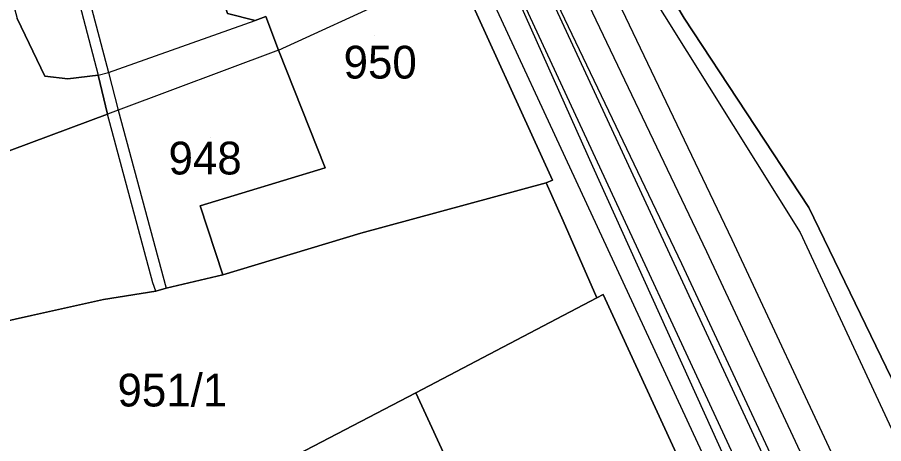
# Model space of a CAD drawing. Extents: x -263423 to -261326, y -1240067 to -1237864.
# Drawn here: x -262588.7 to -262535.9, y -1239237.2 to -1239211.2 of the extents above; entities that cross this region are included whole.
import ezdxf

# ---------------------------------------------------------------- set-up
doc = ezdxf.new("R2010")
doc.units = 0
for name, color, linetype in [('body_kn', 7, 'Continuous'), ('kladpar_druhypozemkov', 7, 'Continuous'), ('kladpar_hranice', 7, 'Continuous'), ('kladpar_parcelnecisla', 7, 'Continuous'), ('kladpar_plochy', 7, 'Continuous'), ('linie', 7, 'Continuous'), ('tarchy_linie', 7, 'Continuous'), ('zappar_hrandruhpozemk', 7, 'Continuous')]:
    doc.layers.add(name, color=color, linetype=linetype)

msp = doc.modelspace()

# ---------------------------------------------------------------- linework, layer by layer
at = {"layer": 'body_kn'}
for p, q in [((-262574.19, -1239211.43), (-262574.19, -1239211.43)), ((-262548.04, -1239211.3), (-262548.04, -1239211.3)), ((-262572.77, -1239213.24), (-262572.77, -1239213.24)), ((-262572.77, -1239213.24), (-262572.77, -1239213.24)), ((-262583.78, -1239214.78), (-262583.78, -1239214.78)), ((-262583.78, -1239214.78), (-262583.78, -1239214.78)), ((-262583.14, -1239214.61), (-262583.14, -1239214.61)), ((-262583.14, -1239214.61), (-262583.14, -1239214.61)), ((-262587.02, -1239214.84), (-262587.02, -1239214.84)), ((-262585.63, -1239215), (-262585.63, -1239215)), ((-262582.56, -1239216.91), (-262582.56, -1239216.91)), ((-262582.56, -1239216.91), (-262582.56, -1239216.91)), ((-262583.2, -1239217.15), (-262583.2, -1239217.15)), ((-262583.2, -1239217.15), (-262583.2, -1239217.15)), ((-262569.94, -1239220.42), (-262569.94, -1239220.42)), ((-262553.63, -1239220.33), (-262553.63, -1239220.33)), ((-262556.45, -1239221.35), (-262556.45, -1239221.35)), ((-262556.06, -1239221.17), (-262556.06, -1239221.17)), ((-262577.55, -1239222.74), (-262577.55, -1239222.74)), ((-262540.43, -1239222.84), (-262540.43, -1239222.84)), ((-262555.42, -1239223.66), (-262555.42, -1239223.66)), ((-262567.75, -1239224.41), (-262567.75, -1239224.41)), ((-262545.14, -1239224.8), (-262545.14, -1239224.8)), ((-262540.97, -1239224.36), (-262540.97, -1239224.36)), ((-262546.67, -1239225.53), (-262546.67, -1239225.53)), ((-262548.2, -1239226.26), (-262548.2, -1239226.26)), ((-262576.18, -1239226.96), (-262576.18, -1239226.96)), ((-262580.44, -1239227.44), (-262580.44, -1239227.44)), ((-262580.26, -1239227.95), (-262580.26, -1239227.95)), ((-262580.26, -1239227.95), (-262580.26, -1239227.95)), ((-262579.62, -1239227.77), (-262579.62, -1239227.77)), ((-262583.45, -1239228.45), (-262583.45, -1239228.45)), ((-262553.37, -1239228.35), (-262553.37, -1239228.35)), ((-262553.37, -1239228.35), (-262553.37, -1239228.35)), ((-262552.98, -1239228.16), (-262552.98, -1239228.16)), ((-262587.85, -1239229.44), (-262587.85, -1239229.44)), ((-262587.85, -1239229.44), (-262587.85, -1239229.44)), ((-262564.41, -1239234.14), (-262564.41, -1239234.14)), ((-262564.41, -1239234.14), (-262564.41, -1239234.14))]:
    msp.add_line(p, q, dxfattribs=at)
at = {"layer": 'kladpar_druhypozemkov'}
for p, q in [((-262566.92, -1239212.38), (-262566.92, -1239212.38)), ((-262576.94, -1239218.55), (-262576.94, -1239218.55)), ((-262579.52, -1239233.08), (-262579.52, -1239233.08))]:
    msp.add_line(p, q, dxfattribs=at)
at = {"layer": 'kladpar_hranice'}
for points in [[(-262530.05, -1239244.29), (-262540.43, -1239222.84), (-262548.04, -1239211.3), (-262551.47, -1239205.51), (-262554.51, -1239199.66), (-262559.77, -1239187.47), (-262571.53, -1239159.64), (-262573.88, -1239154.1), (-262572.75, -1239153.15), (-262575.51, -1239148.5), (-262576.13, -1239148.77), (-262586.37, -1239124.56), (-262602.72, -1239085.95)], [(-262543.47, -1239248.83), (-262552.98, -1239228.16), (-262553.37, -1239228.35), (-262555.42, -1239223.66), (-262556.45, -1239221.35), (-262556.06, -1239221.17), (-262561.94, -1239208.27), (-262563.03, -1239205.9), (-262566.6, -1239198.07), (-262567.74, -1239198.23), (-262575.74, -1239178.23), (-262580.49, -1239166.18), (-262584.24, -1239157.46), (-262583.91, -1239157.27), (-262585.24, -1239154.13), (-262585.56, -1239154.25), (-262592.18, -1239140.76), (-262597.89, -1239126.28), (-262610.42, -1239095.63), (-262611.92, -1239091.91)], [(-262571.53, -1239159.64), (-262559.77, -1239187.47), (-262554.51, -1239199.66), (-262551.47, -1239205.51), (-262548.04, -1239211.3), (-262540.43, -1239222.84), (-262530.05, -1239244.29)], [(-262568.58, -1239198.53), (-262567.74, -1239198.23), (-262566.6, -1239198.07), (-262563.03, -1239205.9), (-262561.94, -1239208.27), (-262556.06, -1239221.17), (-262556.45, -1239221.35), (-262567.75, -1239224.41), (-262576.18, -1239226.96), (-262577.55, -1239222.74), (-262569.94, -1239220.42), (-262572.77, -1239213.24), (-262573.55, -1239211.19), (-262574.19, -1239211.43), (-262575.89, -1239211.02), (-262576.73, -1239208.58), (-262576, -1239207.2), (-262576.85, -1239205.34), (-262585.02, -1239207.51), (-262585.65, -1239207.63), (-262586.89, -1239203.09), (-262568.58, -1239198.53)], [(-262590.59, -1239204.09), (-262586.89, -1239203.09), (-262585.65, -1239207.63), (-262585.02, -1239207.51), (-262576.85, -1239205.34), (-262576, -1239207.2), (-262576.73, -1239208.58), (-262575.89, -1239211.02), (-262574.19, -1239211.43), (-262573.55, -1239211.19), (-262572.77, -1239213.24), (-262569.94, -1239220.42), (-262577.55, -1239222.74), (-262576.18, -1239226.96), (-262579.62, -1239227.77), (-262580.26, -1239227.95), (-262583.45, -1239228.45), (-262587.85, -1239229.44), (-262601.81, -1239232.57)], [(-262590.59, -1239204.09), (-262590.48, -1239204.79), (-262588.72, -1239211.31), (-262587.02, -1239214.84), (-262585.63, -1239215), (-262583.78, -1239214.78), (-262583.2, -1239217.15), (-262596.25, -1239222.01), (-262597.36, -1239223.45), (-262604.96, -1239225.63), (-262606.49, -1239220.39), (-262609.61, -1239209.14), (-262590.59, -1239204.09)], [(-262583.2, -1239217.15), (-262583.78, -1239214.78), (-262585.63, -1239215), (-262587.02, -1239214.84), (-262588.72, -1239211.31)], [(-262596.25, -1239222.01), (-262583.2, -1239217.15)], [(-262587.85, -1239229.44), (-262583.45, -1239228.45), (-262580.26, -1239227.95), (-262579.62, -1239227.77), (-262576.18, -1239226.96), (-262567.75, -1239224.41), (-262556.45, -1239221.35), (-262555.42, -1239223.66), (-262553.37, -1239228.35), (-262564.41, -1239234.14), (-262578.79, -1239241.65), (-262590.39, -1239246.98), (-262592.12, -1239247.96), (-262592.7, -1239248.21), (-262595.55, -1239245.03), (-262597.94, -1239241.04), (-262601.81, -1239232.57), (-262587.85, -1239229.44)], [(-262553.37, -1239228.35), (-262552.98, -1239228.16), (-262543.47, -1239248.83), (-262542.96, -1239248.65), (-262540.54, -1239254.04), (-262539.63, -1239255.97), (-262550.46, -1239260.75), (-262551.31, -1239258.89), (-262551.61, -1239258.31), (-262550.78, -1239257.95), (-262552.06, -1239255.44), (-262561.1, -1239259.57), (-262566.36, -1239247.7), (-262566.54, -1239247.31), (-262563.02, -1239246.12), (-262562.42, -1239247.59), (-262560.56, -1239246.93), (-262560.92, -1239245.97), (-262559.92, -1239243.84), (-262564.41, -1239234.14), (-262553.37, -1239228.35)], [(-262564.41, -1239234.14), (-262559.92, -1239243.84), (-262560.92, -1239245.97), (-262560.56, -1239246.93), (-262562.42, -1239247.59), (-262563.02, -1239246.12), (-262566.54, -1239247.31), (-262566.36, -1239247.7), (-262570.33, -1239249.33), (-262569.96, -1239249.91), (-262571.71, -1239251.65), (-262572.96, -1239251.05), (-262574.16, -1239250.71), (-262578.79, -1239241.65), (-262564.41, -1239234.14)]]:
    msp.add_lwpolyline(points, dxfattribs=at)
at = {"layer": 'kladpar_plochy'}
for points in [[(-262602.72, -1239085.95), (-262586.37, -1239124.56), (-262576.13, -1239148.77), (-262577.11, -1239149.18), (-262577.8, -1239149.48), (-262583.35, -1239136.01), (-262584.76, -1239133.59), (-262586.85, -1239134.43), (-262577.99, -1239155.7), (-262577.25, -1239156.48), (-262576.32, -1239156.88), (-262575.81, -1239155.72), (-262574.73, -1239154.82), (-262573.88, -1239154.1), (-262571.53, -1239159.64), (-262559.77, -1239187.47), (-262554.51, -1239199.66), (-262551.47, -1239205.51), (-262548.04, -1239211.3), (-262540.43, -1239222.84), (-262530.05, -1239244.29)], [(-262530.05, -1239244.29), (-262540.43, -1239222.84), (-262548.04, -1239211.3), (-262551.47, -1239205.51), (-262554.51, -1239199.66), (-262559.77, -1239187.47), (-262571.53, -1239159.64), (-262573.88, -1239154.1), (-262572.75, -1239153.15), (-262575.51, -1239148.5), (-262576.13, -1239148.77), (-262586.37, -1239124.56), (-262602.72, -1239085.95)], [(-262543.47, -1239248.83), (-262552.98, -1239228.16), (-262553.37, -1239228.35), (-262555.42, -1239223.66), (-262556.45, -1239221.35), (-262556.06, -1239221.17), (-262561.94, -1239208.27), (-262563.03, -1239205.9), (-262566.6, -1239198.07), (-262567.74, -1239198.23), (-262575.74, -1239178.23), (-262580.49, -1239166.18), (-262584.24, -1239157.46), (-262583.91, -1239157.27), (-262585.24, -1239154.13), (-262585.56, -1239154.25), (-262592.18, -1239140.76), (-262597.89, -1239126.28), (-262610.42, -1239095.63), (-262611.92, -1239091.91)], [(-262590.59, -1239204.09), (-262586.89, -1239203.09), (-262585.65, -1239207.63), (-262585.02, -1239207.51), (-262576.85, -1239205.34), (-262576, -1239207.2), (-262576.73, -1239208.58), (-262575.89, -1239211.02), (-262574.19, -1239211.43), (-262573.55, -1239211.19), (-262572.77, -1239213.24), (-262569.94, -1239220.42), (-262577.55, -1239222.74), (-262576.18, -1239226.96), (-262579.62, -1239227.77), (-262580.26, -1239227.95), (-262583.45, -1239228.45), (-262587.85, -1239229.44), (-262601.81, -1239232.57)], [(-262596.25, -1239222.01), (-262583.2, -1239217.15), (-262583.78, -1239214.78), (-262585.63, -1239215), (-262587.02, -1239214.84), (-262588.72, -1239211.31)]]:
    msp.add_lwpolyline(points, dxfattribs=at)
for points in [[(-262568.58, -1239198.53), (-262567.74, -1239198.23), (-262566.6, -1239198.07), (-262563.03, -1239205.9), (-262561.94, -1239208.27), (-262556.06, -1239221.17), (-262556.45, -1239221.35), (-262567.75, -1239224.41), (-262576.18, -1239226.96), (-262577.55, -1239222.74), (-262569.94, -1239220.42), (-262572.77, -1239213.24), (-262573.55, -1239211.19), (-262574.19, -1239211.43), (-262575.89, -1239211.02), (-262576.73, -1239208.58), (-262576, -1239207.2), (-262576.85, -1239205.34), (-262585.02, -1239207.51), (-262585.65, -1239207.63), (-262586.89, -1239203.09)], [(-262590.59, -1239204.09), (-262590.48, -1239204.79), (-262588.72, -1239211.31), (-262587.02, -1239214.84), (-262585.63, -1239215), (-262583.78, -1239214.78), (-262583.2, -1239217.15), (-262596.25, -1239222.01), (-262597.36, -1239223.45), (-262604.96, -1239225.63), (-262606.49, -1239220.39), (-262609.61, -1239209.14)], [(-262587.85, -1239229.44), (-262583.45, -1239228.45), (-262580.26, -1239227.95), (-262579.62, -1239227.77), (-262576.18, -1239226.96), (-262567.75, -1239224.41), (-262556.45, -1239221.35), (-262555.42, -1239223.66), (-262553.37, -1239228.35), (-262564.41, -1239234.14), (-262578.79, -1239241.65), (-262590.39, -1239246.98), (-262592.12, -1239247.96), (-262592.7, -1239248.21), (-262595.55, -1239245.03), (-262597.94, -1239241.04), (-262601.81, -1239232.57)], [(-262553.37, -1239228.35), (-262552.98, -1239228.16), (-262543.47, -1239248.83), (-262542.96, -1239248.65), (-262540.54, -1239254.04), (-262539.63, -1239255.97), (-262550.46, -1239260.75), (-262551.31, -1239258.89), (-262551.61, -1239258.31), (-262550.78, -1239257.95), (-262552.06, -1239255.44), (-262561.1, -1239259.57), (-262566.36, -1239247.7), (-262566.54, -1239247.31), (-262563.02, -1239246.12), (-262562.42, -1239247.59), (-262560.56, -1239246.93), (-262560.92, -1239245.97), (-262559.92, -1239243.84), (-262564.41, -1239234.14)], [(-262564.41, -1239234.14), (-262559.92, -1239243.84), (-262560.92, -1239245.97), (-262560.56, -1239246.93), (-262562.42, -1239247.59), (-262563.02, -1239246.12), (-262566.54, -1239247.31), (-262566.36, -1239247.7), (-262570.33, -1239249.33), (-262569.96, -1239249.91), (-262571.71, -1239251.65), (-262572.96, -1239251.05), (-262574.16, -1239250.71), (-262578.79, -1239241.65)]]:
    msp.add_lwpolyline(points, close=True, dxfattribs=at)
at = {"layer": 'linie'}
msp.add_lwpolyline([(-262611.92, -1239091.91), (-262610.42, -1239095.63), (-262597.89, -1239126.28), (-262592.18, -1239140.76), (-262585.56, -1239154.25), (-262585.24, -1239154.13), (-262583.91, -1239157.27), (-262584.24, -1239157.46), (-262580.49, -1239166.18), (-262575.74, -1239178.23), (-262567.74, -1239198.23), (-262566.6, -1239198.07), (-262563.03, -1239205.9), (-262561.94, -1239208.27), (-262556.06, -1239221.17), (-262556.45, -1239221.35), (-262555.42, -1239223.66), (-262553.37, -1239228.35), (-262552.98, -1239228.16), (-262543.47, -1239248.83)], dxfattribs=at)
at = {"layer": 'tarchy_linie'}
for points in [[(-262613.69, -1239082.95), (-262613.02, -1239084.51), (-262614.02, -1239086.51), (-262611.52, -1239092.51), (-262609.52, -1239093.01), (-262608.25, -1239095.76), (-262603.42, -1239104.28), (-262598.61, -1239116.19), (-262583.38, -1239153.1), (-262568.22, -1239187.97), (-262543.46, -1239241.35), (-262541.52, -1239246.51), (-262539.02, -1239246.51), (-262535.23, -1239256.14), (-262511.56, -1239307.97), (-262487.76, -1239359.26), (-262467.57, -1239391.97), (-262444.02, -1239444.87), (-262442.69, -1239447.27)], [(-262608.18, -1239084.44), (-262606.82, -1239087.41), (-262583.45, -1239147.08), (-262580.29, -1239151.85), (-262562.56, -1239192.26), (-262546.67, -1239225.53), (-262533.38, -1239253.98), (-262525.2, -1239271.38), (-262508.02, -1239307.59), (-262503.72, -1239317.17), (-262482.39, -1239363.59), (-262461.46, -1239409.68), (-262443.58, -1239447.57)], [(-262605.27, -1239086.7), (-262581.93, -1239146.29), (-262578.79, -1239151.03), (-262561, -1239191.58), (-262545.14, -1239224.8), (-262531.84, -1239253.26)], [(-262513.32, -1239308.08), (-262536.53, -1239257.27), (-262538.66, -1239258.23), (-262538.73, -1239258.09), (-262539.34, -1239256.66), (-262539.63, -1239255.97), (-262540.03, -1239255.11), (-262537.8, -1239254.11), (-262540.14, -1239248.16), (-262542.66, -1239248.16), (-262544.98, -1239241.99), (-262569.73, -1239188.63), (-262584.91, -1239153.73), (-262600.14, -1239116.81), (-262604.91, -1239105), (-262609.75, -1239096.45), (-262610.69, -1239094.42)], [(-262540.38, -1239244.86), (-262541.94, -1239240.71), (-262563.36, -1239194.53), (-262548.2, -1239226.26), (-262539.52, -1239244.86), (-262540.38, -1239244.86)]]:
    msp.add_lwpolyline(points, dxfattribs=at)
at = {"layer": 'zappar_hrandruhpozemk'}
for p, q in [((-262585.65, -1239207.63), (-262583.78, -1239214.78)), ((-262572.77, -1239213.24), (-262561.94, -1239208.27)), ((-262583.14, -1239214.61), (-262574.19, -1239211.43)), ((-262572.77, -1239213.24), (-262582.56, -1239216.91)), ((-262583.78, -1239214.78), (-262583.14, -1239214.61)), ((-262582.56, -1239216.91), (-262583.2, -1239217.15)), ((-262580.44, -1239227.44), (-262583.2, -1239217.15)), ((-262580.26, -1239227.95), (-262580.44, -1239227.44))]:
    msp.add_line(p, q, dxfattribs=at)
for points in [[(-262560.85, -1239187.71), (-262553.23, -1239204.71), (-262550.59, -1239208.96), (-262540.97, -1239224.36), (-262531.33, -1239245.09)], [(-262563.92, -1239197.3), (-262553.63, -1239220.33), (-262540.5, -1239249.34), (-262530.63, -1239271.03), (-262522.41, -1239289.51), (-262505.18, -1239328.46)], [(-262585.02, -1239207.51), (-262583.14, -1239214.61), (-262582.56, -1239216.91), (-262579.62, -1239227.77)]]:
    msp.add_lwpolyline(points, dxfattribs=at)

# ---------------------------------------------------------------- texts
at = {"layer": 'kladpar_parcelnecisla'}
for s, p in [('950', (-262568.806, -1239214.98)), ('948', (-262579.483, -1239220.83)), ('951/1', (-262582.595, -1239234.98))]:
    msp.add_text(s, height=2, dxfattribs=at).set_placement(p)

doc.saveas('drawing.dxf')
